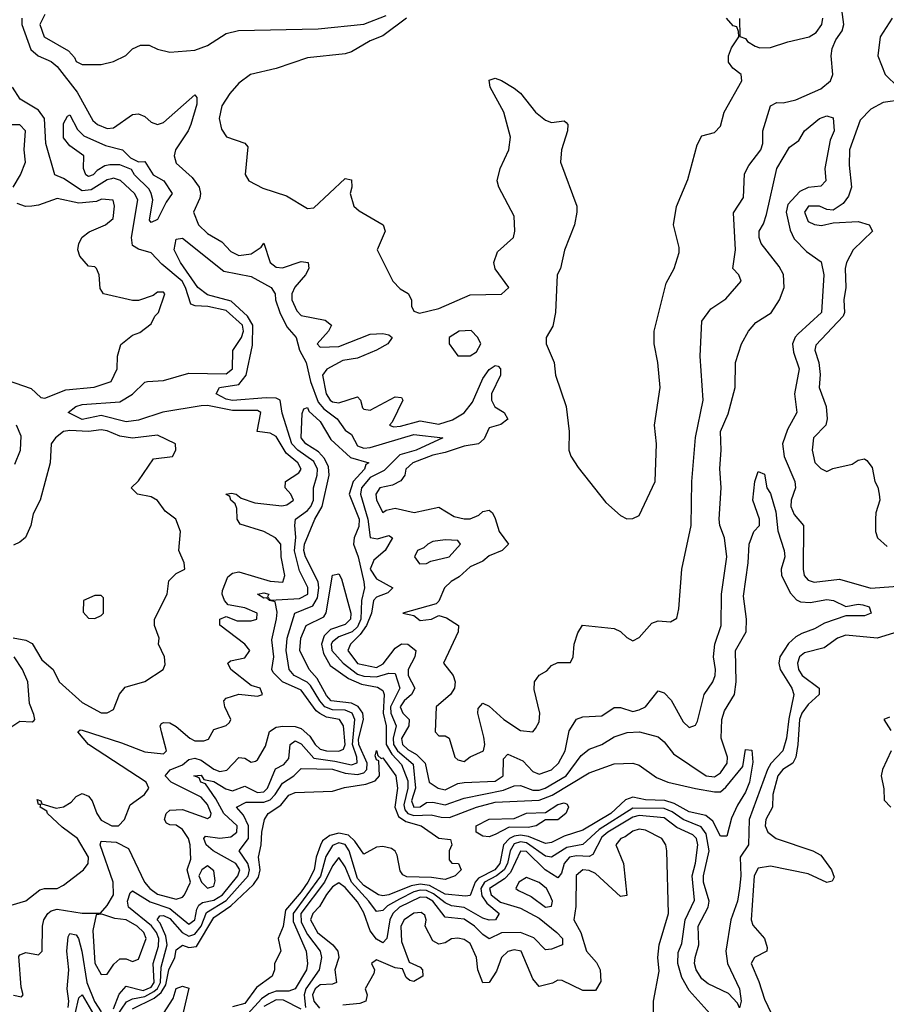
# Model space of a CAD drawing. Header units: inches. Extents: x 2380053 to 2584298, y 380219 to 546618.
# Tile 600 of 656: x 2520470 to 2523240, y 481680 to 484825. Entities that reach past the tile are written whole.
import ezdxf

# ---------------------------------------------------------------- set-up
doc = ezdxf.new("R2010")
doc.units = ezdxf.units.IN
doc.header["$MEASUREMENT"] = 0
doc.layers.add('C5428', color=7, linetype='Continuous')

msp = doc.modelspace()

# ---------------------------------------------------------------- linework, layer by layer
at = {"layer": 'C5428', "color": 2}
for points, elevation in [([(2520476.9, 484830), (2520477.3, 484810), (2520505.7, 484730), (2520529.3, 484709.3), (2520570, 484691.5), (2520590, 484676), (2520654, 484594), (2520703.2, 484503.2), (2520719.1, 484490), (2520750, 484478), (2520770, 484479.5), (2520830, 484522), (2520850, 484524.9), (2520870, 484516.3), (2520890, 484498), (2520910, 484490.4), (2520930, 484497.1), (2521030, 484584.7), (2521036.3, 484576.3), (2521035.9, 484555.9), (2521017, 484490), (2521008.5, 484470), (2520968.4, 484410), (2520963.8, 484390), (2520970, 484367.3), (2521021.3, 484321.3), (2521044, 484290), (2521047.7, 484270), (2521045.2, 484254.8), (2521024.9, 484210), (2521041.6, 484170), (2521070, 484142.4), (2521116.2, 484116.2), (2521144.4, 484084.4), (2521170, 484072.4), (2521210, 484077.1), (2521241.2, 484098.8), (2521250, 484111.3), (2521270.6, 484050), (2521290, 484034.9), (2521310, 484032.2), (2521370, 484052.4), (2521392, 484050), (2521394, 484030), (2521383.8, 484010), (2521349.1, 483970.9), (2521339.5, 483950), (2521339.3, 483930), (2521355.6, 483895.6), (2521370, 483880.5), (2521445.8, 483865.8), (2521466, 483850), (2521457.3, 483830), (2521420.7, 483790), (2521430, 483778.8), (2521490, 483781.3), (2521590, 483821.2), (2521630, 483822.7), (2521650, 483818.7), (2521660.4, 483810), (2521646, 483790), (2521610.6, 483770), (2521550, 483743.9), (2521503.2, 483736.8), (2521451.3, 483708.7), (2521438, 483690), (2521449.2, 483630), (2521462, 483610), (2521470, 483604.4), (2521490, 483601.5), (2521550, 483620.7), (2521559.1, 483610), (2521565.1, 483585.1), (2521570, 483580.7), (2521590, 483578.4), (2521670, 483620.7), (2521690, 483618), (2521694, 483610), (2521660.7, 483539.3), (2521651.3, 483530), (2521664.9, 483524.9), (2521687.3, 483527.3), (2521750, 483544.2), (2521810, 483532.9), (2521853.1, 483546.9), (2521890.7, 483569.3), (2521916.6, 483603.4), (2521950, 483679.1), (2521970, 483708.2), (2521990, 483720.5), (2521998.8, 483718.8), (2522006.8, 483710), (2522006.7, 483690), (2521978, 483630), (2521978, 483610), (2521988.9, 483588.9), (2522018.8, 483570), (2522030, 483549), (2522007.9, 483532.1), (2521970, 483521.2), (2521954, 483486), (2521936, 483470), (2521890, 483462.8), (2521830, 483442.4), (2521790, 483434.6), (2521726, 483410), (2521704, 483390), (2521701, 483370), (2521688.2, 483351.8), (2521661.3, 483338.7), (2521621, 483330), (2521608.2, 483310), (2521610.8, 483290), (2521630, 483251.3), (2521641.5, 483258.5), (2521670, 483264.9), (2521730.6, 483250.6), (2521810, 483267.7), (2521858.4, 483238.4), (2521890, 483230.4), (2521909.5, 483230.5), (2521937.2, 483242.8), (2521950, 483254.8), (2521970, 483258.8), (2521981, 483250), (2521990, 483232), (2522002.8, 483190), (2522032, 483150), (2522012, 483130), (2521970, 483112.7), (2521950, 483096), (2521910, 483077.2), (2521874.4, 483045.6), (2521848.9, 483031.1), (2521827.7, 483010), (2521810, 482968), (2521801, 482959), (2521694, 482930), (2521730, 482922), (2521750, 482906), (2521786, 482910), (2521810, 482922), (2521834.4, 482914.4), (2521872, 482890), (2521871.3, 482870), (2521824.7, 482770), (2521854.8, 482730), (2521862, 482710), (2521859.1, 482690), (2521847.3, 482670), (2521801, 482630), (2521798, 482550), (2521810, 482538), (2521830, 482538), (2521842, 482530), (2521861, 482470), (2521870, 482461), (2521890, 482456), (2521909.4, 482470.6), (2521952.3, 482490), (2521956.2, 482510), (2521953.1, 482533.1), (2521934, 482610), (2521935.3, 482624.7), (2521950, 482642), (2521970, 482632), (2522017.3, 482590), (2522070, 482554.8), (2522110, 482551), (2522118.9, 482561.1), (2522130, 482582), (2522132, 482610), (2522114.6, 482685.4), (2522115.3, 482710), (2522130, 482731.3), (2522154.6, 482745.4), (2522170, 482762), (2522190, 482772), (2522230, 482772), (2522239, 482790), (2522242, 482830), (2522253.6, 482866.4), (2522269.1, 482890.9), (2522370, 482881), (2522390, 482871.3), (2522410, 482851.3), (2522430, 482841), (2522450, 482851.3), (2522490, 482898), (2522510, 482904.7), (2522550, 482902), (2522570, 482914), (2522576.5, 482943.5), (2522586, 483070), (2522616, 483210), (2522618, 483350), (2522629.4, 483490.6), (2522654, 483610), (2522645.1, 483750), (2522650, 483862), (2522678.6, 483901.4), (2522726.3, 483933.7), (2522775.3, 483990), (2522768.7, 484010), (2522749.2, 484030), (2522758, 484090), (2522751.6, 484208.4), (2522782.9, 484257.1), (2522786.6, 484333.4), (2522800.5, 484359.5), (2522838.4, 484410), (2522844.5, 484430), (2522845.1, 484470), (2522869.4, 484550), (2522890, 484560.5), (2522910, 484559.5), (2522950, 484568.8), (2523030, 484604.9), (2523061.3, 484630), (2523068.2, 484650), (2523063.1, 484710), (2523066.5, 484733.5), (2523078.8, 484761.2), (2523098.9, 484790), (2523104, 484810), (2523098, 484858)], 34), ([(2520550, 484842), (2520534.8, 484810), (2520548, 484770), (2520625.8, 484725.8), (2520644.9, 484704.9), (2520650, 484692), (2520670, 484682), (2520730, 484682), (2520770, 484691.3), (2520808.9, 484711.1), (2520830, 484732), (2520856.4, 484743.6), (2520883.6, 484743.6), (2520910, 484731.3), (2520950, 484721), (2521030, 484727.7), (2521070, 484742.8), (2521130, 484781), (2521169.3, 484790.7), (2521424.1, 484795.9), (2521570, 484810.7), (2521641.2, 484838.8)], 38), ([(2521706, 484830), (2521630, 484773.2), (2521590, 484757.2), (2521530, 484722.9), (2521510, 484716.2), (2521390, 484703.7), (2521290, 484669.6), (2521208, 484650), (2521170, 484622), (2521141.6, 484590), (2521116.3, 484550), (2521107.3, 484510), (2521115.3, 484475.3), (2521131.1, 484451.1), (2521190, 484431.3), (2521198.8, 484418.8), (2521190.8, 484330.8), (2521202, 484310), (2521247.5, 484287.5), (2521322.5, 484262.5), (2521390, 484222), (2521410, 484224.7), (2521510, 484318), (2521530, 484314), (2521531, 484290), (2521526, 484270), (2521538, 484230), (2521554.4, 484214.4), (2521632, 484170), (2521638, 484150), (2521612, 484090), (2521662, 483990), (2521685.4, 483965.4), (2521711.1, 483951.1), (2521722, 483930), (2521722, 483910), (2521730, 483894), (2521748.2, 483888.2), (2521810, 483902.4), (2521910, 483946.7), (2522010, 483948.5), (2522033.3, 483970), (2521989.4, 484029.4), (2521985.2, 484050), (2521996.5, 484083.5), (2522048, 484130), (2522052.7, 484150), (2522050, 484198), (2522001.2, 484290), (2521996, 484310), (2522005.2, 484350), (2522032.7, 484410), (2522039, 484450), (2522017.2, 484530), (2521974, 484610), (2521970, 484632), (2521990, 484638), (2522010, 484631.3), (2522050, 484606), (2522070.5, 484590.5), (2522118.8, 484530), (2522150, 484504), (2522170, 484497.3), (2522210, 484502), (2522216.9, 484496.9), (2522222, 484490), (2522221, 484470), (2522201, 484410), (2522198, 484370), (2522251, 484230), (2522251, 484210), (2522242.8, 484170), (2522210.7, 484089.3), (2522198.8, 484030), (2522187.3, 484010), (2522182.8, 483890), (2522173.7, 483846.3), (2522152, 483810), (2522152, 483790), (2522178, 483730), (2522182, 483690), (2522216, 483590), (2522226, 483510), (2522224.7, 483450), (2522230.9, 483430.9), (2522254.4, 483394.4), (2522343.5, 483283.5), (2522390, 483242), (2522410, 483231.3), (2522430, 483232), (2522450, 483242), (2522501.2, 483350), (2522505.2, 483470), (2522499, 483530), (2522517.2, 483650), (2522509.3, 483730), (2522497.2, 483790), (2522497.2, 483830), (2522536.5, 483983.5), (2522562, 484030), (2522578, 484082), (2522578, 484098), (2522559, 484170), (2522568.9, 484228.9), (2522605.6, 484314.4), (2522634.6, 484425.4), (2522650, 484454), (2522690, 484464.7), (2522710, 484484.7), (2522721.2, 484530), (2522778, 484630), (2522775.3, 484650), (2522748.7, 484670), (2522735.3, 484690), (2522735.3, 484710), (2522744.7, 484735.3), (2522768, 484770), (2522767.3, 484787.3), (2522762, 484802), (2522750, 484806), (2522728.7, 484830)], 38), ([(2522770.7, 484829.3), (2522772, 484772), (2522790, 484764.7), (2522795.5, 484755.5), (2522820.3, 484740.3), (2522835.1, 484735.1), (2522870, 484736), (2522925.4, 484754.6), (2522993.2, 484770), (2523015.6, 484784.4), (2523033.3, 484810), (2523036.9, 484830)], 38), ([(2523258, 484830), (2523220.4, 484770), (2523213, 484710), (2523235.5, 484650), (2523277.3, 484610)], 34), ([(2520442.8, 481997.2), (2520490, 482010.6), (2520533.8, 482046.2), (2520549.5, 482050.5), (2520590, 482050.5), (2520610, 482060.5), (2520674, 482110), (2520689.3, 482130), (2520689.4, 482150), (2520654.7, 482210), (2520605.5, 482245.5), (2520559, 482290), (2520557.2, 482297.2), (2520535.3, 482310), (2520538, 482318), (2520530, 482318), (2520525.6, 482334.4), (2520538, 482330), (2520541, 482321), (2520586.8, 482306.8), (2520610, 482310.4), (2520634.5, 482325.5), (2520650, 482344), (2520670, 482353), (2520690, 482344.9), (2520701.6, 482330), (2520716.4, 482290), (2520730, 482268.5), (2520764.7, 482250), (2520786, 482250), (2520805.2, 482270), (2520823.2, 482316.8), (2520869, 482350), (2520882.7, 482370), (2520874.5, 482390), (2520690, 482509.6), (2520655.3, 482550), (2520663.2, 482556.8), (2520670, 482556.3), (2520795.6, 482515.6), (2520870, 482486.5), (2520930, 482480.5), (2520939.5, 482490), (2520922.9, 482550), (2520919.3, 482570), (2520923.3, 482576.7), (2520930, 482580.7), (2520950, 482579.3), (2520970, 482568), (2521014, 482530), (2521030, 482522), (2521058.4, 482521.6), (2521072.9, 482527.1), (2521090, 482558), (2521130, 482571), (2521140.2, 482579.8), (2521145.2, 482590), (2521125.2, 482630), (2521122, 482650), (2521130, 482658), (2521170, 482670.8), (2521230, 482664.7), (2521246, 482670), (2521238, 482690), (2521210, 482699), (2521145.2, 482750), (2521135.3, 482770), (2521143.2, 482776.8), (2521190, 482786.8), (2521205.2, 482810), (2521189.2, 482830), (2521109.3, 482890.7), (2521109.2, 482910), (2521130, 482918.8), (2521165.5, 482905.5), (2521210, 482905.5), (2521228, 482910), (2521229, 482930), (2521190, 482946.6), (2521136.6, 482956.6), (2521124.5, 482970), (2521117, 482990), (2521118, 483002), (2521134.8, 483045.2), (2521150, 483057.3), (2521170, 483061.6), (2521270, 483031.8), (2521311, 483029), (2521316.9, 483050), (2521305.1, 483110), (2521304.2, 483150), (2521287, 483170), (2521250, 483190.9), (2521174.2, 483214.2), (2521164.5, 483230), (2521163.7, 483263.7), (2521158.9, 483278.9), (2521145.2, 483290), (2521142, 483302), (2521128.7, 483310), (2521146.8, 483313.2), (2521162, 483310), (2521177.3, 483297.3), (2521221.5, 483281.5), (2521307.7, 483272.3), (2521323.9, 483276.1), (2521345.2, 483290), (2521336, 483310), (2521318, 483330), (2521319.3, 483350), (2521362, 483378), (2521369.5, 483390), (2521358.7, 483410), (2521321.1, 483441.1), (2521290, 483494), (2521270, 483504.2), (2521229.4, 483509.4), (2521240.9, 483570), (2521230, 483576.9), (2521150, 483577.3), (2521070, 483592.5), (2521050, 483591.6), (2520927.9, 483572.1), (2520850, 483545.8), (2520810, 483540.3), (2520730, 483561.1), (2520670, 483547.9), (2520625.2, 483570), (2520649, 483590), (2520670, 483595.6), (2520790, 483604.6), (2520830.8, 483629.2), (2520870, 483667.3), (2520878, 483670), (2520930, 483672.7), (2521010, 483695.8), (2521130, 483694), (2521149.6, 483710), (2521151.1, 483768.9), (2521178.7, 483810), (2521185.6, 483830), (2521182.4, 483850), (2521130, 483896.5), (2521071.3, 483908.7), (2521031.1, 483911.1), (2521017, 483917), (2521000.3, 483970), (2520988.7, 483990), (2520924.2, 484044.2), (2520890, 484080.9), (2520850, 484092.7), (2520830, 484104), (2520827, 484130), (2520847.1, 484250), (2520837.2, 484270), (2520791.7, 484311.7), (2520770, 484318.9), (2520762.9, 484317.1), (2520750, 484313.6), (2520698.6, 484281.4), (2520670, 484279), (2520610, 484318.3), (2520582.7, 484330), (2520553.1, 484430), (2520549.7, 484510), (2520530, 484535.8), (2520471.6, 484571.6), (2520447, 484610)], 34), ([(2523290.7, 484569.3), (2523230, 484560.7), (2523190, 484539.6), (2523155.9, 484504.1), (2523122, 484410), (2523120.9, 484360.9), (2523128.4, 484290), (2523118.7, 484261.3), (2523101.6, 484238.4), (2523070, 484217.2), (2523050, 484219.3), (2523026, 484230), (2522990.6, 484229.4), (2522978, 484210), (2522990, 484180.7), (2523010, 484170.7), (2523032.1, 484167.9), (2523070, 484176), (2523150, 484180.7), (2523184.7, 484170), (2523196, 484150), (2523133.4, 484090), (2523112.7, 484050), (2523108.4, 484030), (2523110.7, 483970), (2523103.8, 483930), (2523106.4, 483890), (2523101.7, 483878.3), (2523014.4, 483785.6), (2523010.8, 483770), (2523023.8, 483730), (2523028.1, 483691.9), (2523024.9, 483650), (2523047.3, 483590), (2523050.8, 483550), (2523046, 483530), (2523006.8, 483490), (2523002.8, 483450), (2523010.9, 483410.9), (2523030, 483391.3), (2523050, 483382), (2523068.9, 483391.1), (2523130, 483406), (2523150, 483418), (2523170, 483422), (2523176.9, 483416.9), (2523194.4, 483394.4), (2523202.8, 483350), (2523212.5, 483332.5), (2523217.3, 483310), (2523218.8, 483290), (2523206, 483250), (2523204.7, 483230), (2523204.7, 483190), (2523211.3, 483170), (2523242.8, 483142.8)], 34), ([(2520450, 481709.1), (2520475.6, 481704.4), (2520481.2, 481710), (2520474.9, 481734.9), (2520467.3, 481832.7), (2520470, 481838), (2520490, 481846), (2520530, 481838), (2520542, 481850), (2520542.7, 481930), (2520547, 481950), (2520559.5, 481970), (2520570, 481978.4), (2520590, 481983.7), (2520669.2, 481970.8), (2520728.7, 481971.3), (2520750, 481996), (2520769.5, 482030), (2520768.3, 482070), (2520726.6, 482190), (2520730, 482201), (2520778.2, 482198.2), (2520817.8, 482177.8), (2520868.9, 482070), (2520885.7, 482050), (2520910, 482032.2), (2520970, 482016.4), (2520990, 482022), (2520996.2, 482030), (2521015.3, 482070), (2521005.2, 482110), (2521016.5, 482143.5), (2521015.1, 482190), (2521009.6, 482210), (2520990, 482238.4), (2520970, 482252.3), (2520950, 482253.2), (2520939, 482259), (2520933.2, 482270), (2520938, 482290), (2520950, 482300.5), (2520990, 482302.4), (2521070, 482273.4), (2521079.7, 482280.3), (2521081.6, 482290), (2521070, 482318.7), (2521050, 482342), (2520954, 482390), (2520934.5, 482410), (2520951.2, 482428.8), (2520990, 482444.7), (2521010, 482462.6), (2521030, 482466.7), (2521050, 482459.6), (2521090, 482431.4), (2521110, 482423.6), (2521131.8, 482428.2), (2521170, 482468.2), (2521190, 482466), (2521210, 482453.4), (2521223.2, 482456.8), (2521230, 482461), (2521255.4, 482504.6), (2521268.1, 482551.9), (2521290, 482565.3), (2521310.9, 482569.1), (2521350, 482568), (2521370, 482561.5), (2521397, 482537), (2521414.6, 482510), (2521430, 482495.6), (2521450, 482489.4), (2521490, 482488.3), (2521504.7, 482495.3), (2521509.7, 482510), (2521505.1, 482570), (2521492, 482590), (2521450, 482597.3), (2521429, 482609), (2521417.6, 482617.6), (2521370, 482683.1), (2521309.9, 482709.9), (2521280.5, 482740.5), (2521275.4, 482750), (2521282.2, 482790), (2521275.3, 482844.7), (2521291.2, 482911.2), (2521292.4, 482932.4), (2521286, 482966), (2521268, 482970), (2521259, 482979), (2521250, 482977.2), (2521229.6, 482990), (2521250, 482994.3), (2521266, 482990), (2521262, 482982), (2521271.1, 482971.1), (2521364.1, 482975.9), (2521390.7, 482990), (2521391.3, 483011.3), (2521364.5, 483064.5), (2521348.4, 483128.4), (2521352.5, 483172.5), (2521349, 483210), (2521351.5, 483230), (2521390, 483257.3), (2521400.8, 483270), (2521408.8, 483290), (2521408.4, 483330), (2521420.7, 483370), (2521422, 483390), (2521410, 483413.8), (2521358.7, 483450), (2521340.2, 483470), (2521308.6, 483568.6), (2521302, 483610), (2521290, 483616), (2521257.3, 483617.3), (2521150, 483608.4), (2521130, 483612.8), (2521098, 483630), (2521108, 483650), (2521170, 483659.6), (2521193.7, 483690), (2521214.3, 483785.7), (2521214.8, 483850), (2521197.8, 483877.8), (2521145.9, 483925.9), (2521070, 483946.6), (2521039.7, 483970), (2520983.6, 484050), (2520963.6, 484090), (2520970, 484124.7), (2520990, 484127.7), (2521122, 484022), (2521210, 484004.9), (2521274, 483970), (2521286.4, 483950), (2521287.8, 483930), (2521300.8, 483890), (2521324.2, 483844.2), (2521353.4, 483810), (2521364.4, 483770), (2521385, 483730), (2521399.7, 483670), (2521424, 483604), (2521442, 483582), (2521484.6, 483550), (2521510, 483514), (2521530, 483500.4), (2521550, 483464.4), (2521570, 483456.8), (2521590, 483458.7), (2521730, 483500.2), (2521822, 483490), (2521737.1, 483450), (2521684.4, 483435.6), (2521634.6, 483385.4), (2521590, 483362.9), (2521562.7, 483330), (2521559, 483310), (2521582.5, 483230), (2521590, 483171), (2521613, 483167), (2521650, 483177.3), (2521661, 483170), (2521638.4, 483130), (2521601.6, 483098.4), (2521590.2, 483070), (2521610, 483039), (2521662.8, 483010), (2521646, 482994), (2521610, 482980.4), (2521600.8, 482970), (2521594, 482930), (2521578.6, 482890), (2521558.5, 482861.5), (2521527.6, 482830), (2521518.3, 482810), (2521550, 482768.3), (2521610, 482756.2), (2521632.1, 482767.9), (2521670, 482818), (2521690, 482831.7), (2521710.7, 482830), (2521736.3, 482810), (2521732.4, 482790), (2521711.4, 482750), (2521711.6, 482730), (2521732.4, 482690), (2521722, 482670), (2521698.5, 482650), (2521685.6, 482630), (2521694.9, 482610), (2521714.4, 482590), (2521713.4, 482570), (2521690.3, 482529.7), (2521693.6, 482510), (2521710, 482494.4), (2521738.2, 482478.2), (2521765.3, 482450), (2521778.8, 482390), (2521807.3, 482370), (2521830, 482365.3), (2521870, 482385.3), (2521890, 482388.9), (2521990, 482392.9), (2522014.7, 482410), (2522015.9, 482464.1), (2522030, 482479.3), (2522078, 482458), (2522110, 482423.8), (2522130, 482414.9), (2522170, 482428.8), (2522191.5, 482450), (2522213.3, 482490), (2522226, 482554), (2522250, 482590.6), (2522270, 482598), (2522330, 482601.6), (2522370, 482627.7), (2522390, 482627.7), (2522430, 482614.9), (2522450, 482620.5), (2522470, 482630.7), (2522510, 482681), (2522530, 482674.8), (2522551.9, 482651.9), (2522590, 482582.8), (2522610, 482564.7), (2522630, 482571.3), (2522635.9, 482584.1), (2522658, 482670), (2522685.2, 482710), (2522692.3, 482730), (2522694, 482750), (2522687.3, 482790), (2522691.6, 482830), (2522711.6, 482890), (2522713, 482990), (2522729.6, 483110), (2522722, 483170), (2522707.3, 483210), (2522705.1, 483230), (2522711.8, 483330), (2522707.9, 483392.1), (2522712, 483450), (2522709.6, 483510), (2522734, 483566), (2522757, 483650), (2522757.2, 483730), (2522777, 483790), (2522799.5, 483830), (2522822.3, 483857.7), (2522871.3, 483888.7), (2522898.4, 483930), (2522913, 483970), (2522911.2, 484011.2), (2522897.1, 484037.1), (2522839.3, 484110), (2522833.2, 484130), (2522833.2, 484150), (2522847.3, 484172.7), (2522856.6, 484203.4), (2522889.5, 484350), (2522930, 484418), (2522960.4, 484439.6), (2522978, 484470), (2523026, 484510), (2523050, 484518), (2523070, 484512), (2523073.4, 484470), (2523059.8, 484440.2), (2523042.8, 484350), (2523046, 484310), (2523030, 484294), (2522990, 484289.6), (2522963.1, 484276.9), (2522924.8, 484235.2), (2522919.5, 484210), (2522932.6, 484152.6), (2522945.3, 484125.2), (2522984.6, 484084.6), (2523031.9, 484051.9), (2523040.3, 484010), (2523032.4, 483890), (2522957.7, 483822.3), (2522948.4, 483811.6), (2522940.2, 483790), (2522943.2, 483763.2), (2522960.9, 483710), (2522946.5, 483630), (2522954, 483570), (2522924.2, 483515.8), (2522907.4, 483470), (2522912.9, 483430), (2522947.2, 483350), (2522948.9, 483330), (2522935.6, 483290), (2522934, 483270), (2522944.7, 483244.7), (2522974.9, 483210), (2522973.4, 483070), (2522977.6, 483050), (2522990, 483034.9), (2523009, 483029), (2523090, 483037.6), (2523190, 483008.9), (2523290, 483016.9)], 30), ([(2520449.2, 484290), (2520472.7, 484330), (2520489, 484370), (2520484, 484410), (2520489, 484470), (2520470, 484489), (2520430, 484489.3)], 38), ([(2520430, 483674), (2520506.7, 483646.7), (2520538, 483618), (2520550, 483616), (2520617.2, 483642.8), (2520708.2, 483651.8), (2520762, 483670), (2520781.2, 483710), (2520782.7, 483750), (2520792.7, 483787.3), (2520830, 483818), (2520853.6, 483826.4), (2520890, 483854), (2520902, 483878), (2520914, 483890), (2520934, 483950), (2520930, 483955.3), (2520910, 483955.3), (2520896, 483944), (2520850, 483928), (2520830, 483928.7), (2520738, 483950), (2520726.6, 483966.6), (2520724, 484010), (2520715.3, 484030), (2520710, 484035.3), (2520690, 484038), (2520662, 484070), (2520655.3, 484090), (2520659, 484110), (2520669.3, 484130.7), (2520692, 484148), (2520744, 484170), (2520769, 484190), (2520772.7, 484230), (2520768.7, 484248.7), (2520731.8, 484251.8), (2520715.1, 484244.9), (2520659.1, 484239.1), (2520590, 484254.5), (2520530, 484232.3), (2520509.2, 484229.2), (2520489, 484229), (2520462, 484238)], 38), ([(2520770, 481665.8), (2520787.8, 481712.2), (2520810, 481737.6), (2520864.5, 481724.5), (2520890, 481735.2), (2520900.2, 481750), (2520896.8, 481810), (2520913.9, 481866.1), (2520914.1, 481890), (2520906.8, 481910), (2520890.8, 481930.8), (2520818.2, 481990), (2520814, 482010), (2520823.5, 482036.5), (2520830, 482042.4), (2520887.3, 482007.3), (2520950, 481985.9), (2521010, 481936.5), (2521029.7, 481950.3), (2521035.9, 481984.1), (2521042.8, 481997.2), (2521054.3, 482005.7), (2521090, 482012.3), (2521118.6, 482030), (2521166.6, 482090), (2521173.3, 482110), (2521161, 482130), (2521088, 482170), (2521065.7, 482190), (2521058.4, 482210), (2521063.3, 482216.7), (2521110, 482211.1), (2521145.2, 482214.8), (2521164, 482230), (2521165.1, 482250), (2521122, 482290), (2521096.9, 482336.9), (2521064, 482384), (2521049.3, 482390), (2521044, 482404), (2521027, 482410), (2521050, 482411.7), (2521058, 482398), (2521090, 482391.3), (2521128.3, 482368.3), (2521150, 482361.5), (2521190, 482377), (2521230, 482357.2), (2521250, 482358.6), (2521262, 482370), (2521287.7, 482432.3), (2521313.8, 482446.2), (2521330, 482464.9), (2521334.5, 482510), (2521350, 482521.3), (2521370, 482511.7), (2521410, 482466), (2521477.1, 482457.1), (2521530, 482444.6), (2521548.1, 482451.9), (2521547, 482470), (2521533.9, 482510), (2521541.4, 482590), (2521532.7, 482610), (2521510, 482619.6), (2521470, 482620.5), (2521445.5, 482630), (2521429, 482649), (2521399, 482699), (2521388.8, 482708.8), (2521347.6, 482730), (2521331.2, 482750), (2521321.6, 482810), (2521325.3, 482850), (2521349.7, 482930), (2521407, 482953), (2521421.3, 482978.7), (2521425.8, 483010), (2521423.5, 483030), (2521383.2, 483110), (2521378.2, 483130), (2521379.8, 483150), (2521413.7, 483230), (2521436.5, 483270), (2521458.7, 483370), (2521456.9, 483396.9), (2521443.8, 483423.8), (2521424.7, 483444.7), (2521384.7, 483470), (2521369.7, 483490), (2521372.9, 483567.1), (2521378, 483582), (2521390, 483586), (2521394.4, 483574.4), (2521430, 483542), (2521464.5, 483484.5), (2521526.9, 483426.9), (2521586, 483410), (2521576.1, 483403.9), (2521571.8, 483390), (2521536.1, 483350), (2521523.2, 483310), (2521554.4, 483230), (2521553.3, 483206.7), (2521538.6, 483170), (2521537.3, 483150), (2521551.7, 483110), (2521570.3, 483029.7), (2521571.7, 483010), (2521562, 482970), (2521560.4, 482910), (2521550, 482886.2), (2521532.2, 482870), (2521490, 482854), (2521470, 482837.7), (2521465.7, 482830), (2521467.4, 482810), (2521503.6, 482770), (2521550, 482735.1), (2521570, 482728.8), (2521610, 482725.7), (2521650, 482737.7), (2521670, 482736.3), (2521684.7, 482690), (2521654.8, 482630), (2521656.6, 482610), (2521672.8, 482570), (2521663.3, 482530), (2521665.1, 482510), (2521677.8, 482490), (2521727.1, 482447.1), (2521734.5, 482370), (2521722.2, 482330), (2521730, 482309.4), (2521750, 482311.4), (2521770, 482324.9), (2521790, 482325.4), (2521830, 482317.2), (2521890, 482339.1), (2522015.9, 482364.1), (2522050, 482378), (2522070, 482379.5), (2522110, 482364.5), (2522130, 482364.1), (2522149.4, 482370), (2522216, 482410), (2522264.7, 482475.3), (2522290, 482495.5), (2522330, 482510.5), (2522370, 482534.9), (2522411.3, 482548.7), (2522450.3, 482550.3), (2522510, 482534), (2522530, 482518.8), (2522559.9, 482479.9), (2522664, 482410), (2522690, 482406.5), (2522710, 482419.5), (2522730.9, 482450), (2522732.1, 482470), (2522712, 482530), (2522714, 482590), (2522722.7, 482617.3), (2522754.3, 482670), (2522759.7, 482710), (2522757.6, 482810), (2522791.8, 482870), (2522793.3, 482910), (2522783.3, 482983.3), (2522798.4, 483090), (2522801.6, 483150), (2522816, 483190), (2522834, 483210), (2522834, 483230), (2522813.2, 483290), (2522819, 483350), (2522830, 483382), (2522850, 483374), (2522858, 483330), (2522870, 483312), (2522886.4, 483253.6), (2522892.7, 483192.7), (2522912.7, 483130), (2522915.5, 483110), (2522904, 483070), (2522904.9, 483050), (2522933.7, 482993.7), (2522952.5, 482972.5), (2522965.8, 482965.8), (2522996.6, 482963.4), (2523050, 482972.7), (2523071.3, 482970), (2523110, 482950.8), (2523150, 482958), (2523164.1, 482955.9), (2523184.7, 482950), (2523191.3, 482930), (2523170, 482921.2), (2523110, 482921.2), (2523042.3, 482897.7), (2523010, 482879.3), (2522970, 482864.7), (2522950, 482853.6), (2522927.4, 482832.6), (2522899.5, 482790), (2522896.5, 482770), (2522900.3, 482750), (2522937.6, 482690), (2522944.4, 482670), (2522927.6, 482592.4), (2522920.2, 482530), (2522908.9, 482490), (2522870.9, 482449.1), (2522860.2, 482430), (2522801.3, 482270), (2522799.3, 482190), (2522772.2, 482150), (2522774.2, 482090), (2522770.2, 482049.8), (2522763.6, 482010), (2522742.8, 481950), (2522727, 481850), (2522732, 481810), (2522770.5, 481729.5), (2522776, 481690), (2522770.8, 481669.2), (2522764, 481684), (2522734.8, 481714.8), (2522670, 481746), (2522650, 481762), (2522631.8, 481790), (2522626.9, 481810), (2522628.3, 481830), (2522640.4, 481870), (2522638.3, 481930), (2522669.8, 481990), (2522673.3, 482010), (2522655.5, 482070), (2522655.5, 482090), (2522673.5, 482170), (2522664.3, 482224.3), (2522647.4, 482247.4), (2522590, 482270.6), (2522555, 482295), (2522530, 482305.9), (2522430, 482306.5), (2522321.9, 482238.1), (2522270, 482190.8), (2522219, 482181), (2522170, 482149.7), (2522150, 482153.8), (2522090, 482196.4), (2522070, 482199.4), (2522050, 482193), (2522037.6, 482170), (2522029, 482130), (2522018.3, 482110), (2521993.8, 482090), (2521955.8, 482070), (2521943.8, 482050), (2521946.6, 482026.6), (2521962.8, 482002.8), (2522002, 481970), (2521990.2, 481949.8), (2521970, 481948.7), (2521950, 481954.8), (2521890, 481989), (2521850, 481995), (2521830, 482004), (2521792.5, 482032.5), (2521770, 482043.2), (2521750, 482044.9), (2521730, 482039.6), (2521683.8, 482016.2), (2521645.8, 481994.2), (2521630, 481979.7), (2521610, 481976.9), (2521585.5, 482010), (2521529.9, 482069.9), (2521510, 482119.5), (2521490, 482149.4), (2521470, 482122), (2521444.6, 482070), (2521368.3, 481970), (2521370, 481942.3), (2521390, 481903.6), (2521430.3, 481850), (2521434.6, 481830), (2521427.2, 481790), (2521384.1, 481730), (2521378.8, 481710), (2521383, 481670)], 26), ([(2520449, 482851), (2520490, 482843.8), (2520510, 482833), (2520540.7, 482780.7), (2520577.3, 482750), (2520596.3, 482710), (2520670, 482644), (2520730, 482611.3), (2520750, 482611.3), (2520770, 482622), (2520789.3, 482670.7), (2520807, 482693), (2520870, 482711.3), (2520928, 482750), (2520934.6, 482765.4), (2520933.2, 482790), (2520914, 482830), (2520915.3, 482850), (2520901.2, 482890), (2520900.9, 482910), (2520941.2, 482990), (2520947, 483033), (2520970, 483056), (2520998, 483070), (2520995.3, 483090), (2520979, 483130), (2520984, 483190), (2520968.7, 483230), (2520935.1, 483255.1), (2520910, 483289), (2520890, 483301.2), (2520846, 483310), (2520826, 483330), (2520850, 483352), (2520898, 483422), (2520958, 483430), (2520968.7, 483450), (2520968, 483470), (2520910, 483498), (2520830, 483489), (2520790, 483494.7), (2520750, 483512.3), (2520730, 483515.1), (2520690.3, 483509.7), (2520630, 483513.1), (2520610, 483509.6), (2520584.4, 483490), (2520570.4, 483470), (2520567.2, 483410), (2520534.9, 483290), (2520512.8, 483247.2), (2520505.5, 483210), (2520488.3, 483171.7), (2520470, 483156), (2520450, 483146.6)], 38), ([(2520454.8, 483405.2), (2520472.3, 483450), (2520474.8, 483494.8), (2520459.3, 483530)], 38), ([(2520779.2, 481640.8), (2520811.6, 481688.4), (2520830, 481697.8), (2520870, 481704.9), (2520899.1, 481720.9), (2520909.9, 481730.1), (2520919.9, 481750), (2520921.7, 481798.3), (2520941.1, 481870), (2520937.4, 481897.4), (2520919.2, 481939.2), (2520909.8, 481950), (2520917.5, 481962.5), (2520930, 481964), (2520950, 481954.5), (2520989.5, 481909.5), (2521010, 481898), (2521030, 481904.5), (2521049.9, 481930), (2521066.5, 481973.5), (2521130, 482012.2), (2521200.2, 482090), (2521204.9, 482110), (2521199, 482130), (2521171.6, 482170), (2521201.4, 482210), (2521201.1, 482250), (2521184.7, 482284.7), (2521162.7, 482310), (2521193.9, 482326.1), (2521250, 482325.5), (2521270, 482333.7), (2521286.3, 482350), (2521310, 482386.3), (2521346.3, 482410), (2521370, 482433.7), (2521470, 482430.8), (2521510, 482418.6), (2521550, 482413.9), (2521570, 482419.7), (2521579.8, 482430), (2521580.5, 482450), (2521554.3, 482510), (2521552.9, 482527), (2521569.2, 482590), (2521566.2, 482610), (2521551.5, 482631.5), (2521530, 482642.5), (2521465.7, 482650), (2521450, 482666.9), (2521421.1, 482721), (2521394.7, 482750), (2521365.4, 482810), (2521368.4, 482850), (2521386, 482890), (2521441.7, 482918.3), (2521449.8, 482930.2), (2521470, 483051.3), (2521490, 483054.8), (2521498.7, 483038.7), (2521528.4, 482930), (2521526.7, 482910), (2521510, 482893.3), (2521462.8, 482877.2), (2521443.4, 482856.6), (2521435, 482830), (2521440.6, 482800.6), (2521462.7, 482762.7), (2521520.4, 482720.4), (2521562.2, 482702.2), (2521613.2, 482693.2), (2521630, 482682), (2521634.4, 482670), (2521631.3, 482610), (2521641.6, 482570), (2521641.2, 482510), (2521658.9, 482478.9), (2521690, 482446), (2521710, 482394.4), (2521710.1, 482370), (2521697.4, 482317.4), (2521701.3, 482301.3), (2521710, 482289.5), (2521730, 482283.4), (2521785, 482284.9), (2521817.4, 482277.4), (2521843.1, 482276.9), (2521929.4, 482310), (2521990, 482325.5), (2522130, 482332.4), (2522172, 482348.1), (2522290, 482419.5), (2522370, 482448.4), (2522430, 482450.8), (2522450, 482444), (2522504.8, 482404.8), (2522541, 482390), (2522630, 482369.1), (2522690, 482358.7), (2522710, 482359.3), (2522726.8, 482373.2), (2522780.7, 482439.3), (2522790, 482494), (2522810, 482492), (2522813.2, 482453.2), (2522802, 482390), (2522790, 482358), (2522763.7, 482316.3), (2522745.1, 482274.9), (2522730, 482217.2), (2522710, 482217.2), (2522684.9, 482264.9), (2522662.7, 482282.7), (2522610, 482294.8), (2522561.9, 482321.9), (2522531.5, 482331.5), (2522470, 482333.1), (2522430, 482341.5), (2522406.5, 482333.5), (2522359.5, 482290), (2522270, 482236.3), (2522210, 482217.3), (2522170, 482197.3), (2522150, 482194.2), (2522096.4, 482216.4), (2522070, 482219.9), (2522050, 482217.3), (2522035.8, 482210), (2522016.3, 482190), (2522004.8, 482130), (2521988.9, 482110), (2521936.6, 482083.4), (2521926, 482070), (2521910, 482027.8), (2521894.5, 482025.5), (2521830, 482032.3), (2521779.2, 482059.2), (2521750, 482064.2), (2521721.3, 482058.7), (2521650, 482029.8), (2521630, 482026.2), (2521617.2, 482030), (2521570, 482059.8), (2521550, 482082.3), (2521523.4, 482170), (2521510.4, 482190.4), (2521490, 482195.4), (2521470, 482187.8), (2521448.2, 482151.8), (2521430.8, 482089.2), (2521343.7, 481970), (2521344.2, 481944.2), (2521385, 481850), (2521390.2, 481810), (2521386.5, 481790), (2521350, 481729.6), (2521330, 481722), (2521290, 481722.2), (2521266.3, 481713.7), (2521242.5, 481697.5), (2521199.1, 481650)], 22), ([(2523290, 482874.5), (2523210, 482849.7), (2523110, 482859.7), (2523084, 482850), (2523041.2, 482818.8), (2522977.7, 482802.3), (2522962.4, 482790), (2522955.8, 482770), (2522958.7, 482750), (2522970.5, 482730), (2523024.9, 482690), (2523025.5, 482670), (2522990, 482637.4), (2522969.2, 482610), (2522962, 482590), (2522957.3, 482510), (2522950.3, 482469.7), (2522940.5, 482450), (2522909.4, 482430.6), (2522893.1, 482410), (2522876.9, 482350), (2522876.4, 482310), (2522854.9, 482270), (2522852.7, 482250), (2522860.5, 482230), (2522887.3, 482210), (2523004.7, 482170), (2523030, 482156.3), (2523064, 482110), (2523073.4, 482086.6), (2523066.4, 482073.6), (2523050, 482069.5), (2522990, 482096.9), (2522870, 482121.1), (2522830, 482115.1), (2522817.4, 482090), (2522808, 481950), (2522813.4, 481933.4), (2522850.7, 481890), (2522858.8, 481861.2), (2522858, 481850), (2522818, 481830), (2522808, 481810), (2522832.5, 481752.5), (2522850, 481696), (2522871.8, 481651.8)], 30), ([(2520425.2, 482554.8), (2520470, 482584.7), (2520510, 482582), (2520514.6, 482585.4), (2520518, 482590), (2520514.6, 482605.4), (2520501.5, 482641.5), (2520496.3, 482710), (2520478.4, 482750), (2520452, 482790)], 38), ([(2523250, 482597.2), (2523232, 482590), (2523254.4, 482554.4)], 34), ([(2520830, 481665.2), (2520900.2, 481699.8), (2520922.5, 481717.5), (2520937.3, 481742.7), (2520946.3, 481790), (2520965.3, 481830), (2520970, 481854), (2520990, 481868.7), (2521010, 481861.3), (2521035.4, 481864.6), (2521090, 481956.9), (2521145.2, 481994.8), (2521217.2, 482062.8), (2521233.5, 482086.5), (2521238, 482110), (2521232.8, 482150), (2521242.2, 482190), (2521244, 482230), (2521252, 482270), (2521263.7, 482290), (2521304, 482316), (2521330, 482348.2), (2521350, 482357), (2521470, 482361), (2521507.8, 482372.2), (2521576.6, 482383.4), (2521605.8, 482394.2), (2521619.7, 482410), (2521617.5, 482457.5), (2521610, 482461.2), (2521606.5, 482473.5), (2521610, 482491), (2521614.6, 482474.6), (2521625.4, 482465.4), (2521630, 482467.3), (2521672, 482410), (2521677.6, 482370), (2521668.8, 482310), (2521680.4, 482280.4), (2521704, 482264), (2521753, 482250), (2521810, 482210.4), (2521846.4, 482206.4), (2521850.6, 482190), (2521842, 482170), (2521842, 482142), (2521851.3, 482131.3), (2521872, 482130), (2521881, 482110), (2521862, 482090), (2521830, 482079.3), (2521785.7, 482085.7), (2521707, 482087), (2521694.2, 482094.2), (2521686, 482106), (2521676.3, 482156.3), (2521669.6, 482169.6), (2521657.7, 482177.7), (2521630, 482184.7), (2521610, 482182.4), (2521570, 482159.5), (2521540.9, 482200.9), (2521520.4, 482220.4), (2521490, 482227.1), (2521460.6, 482219.4), (2521438.2, 482201.8), (2521431.6, 482188.4), (2521417.8, 482150), (2521410.9, 482110), (2521390.8, 482070), (2521370, 482039.2), (2521319.1, 481980.9), (2521311.7, 481928.3), (2521296, 481890), (2521304, 481850), (2521284, 481810), (2521284, 481790), (2521276.3, 481770), (2521226.3, 481733.7), (2521190, 481682.3), (2521150, 481672)], 18), ([(2523254.8, 482490), (2523227.3, 482430), (2523222.8, 482410), (2523231.3, 482368.7), (2523232.7, 482332.7), (2523254, 482310)], 34), ([(2522676.2, 481650), (2522610, 481724.5), (2522585.6, 481765.6), (2522573.5, 481810), (2522574.7, 481845.2), (2522585.6, 481874.4), (2522596.4, 481950), (2522627, 482013), (2522618.8, 482090), (2522630, 482131.3), (2522637.2, 482190), (2522633.1, 482210), (2522621.3, 482221.3), (2522570, 482245.1), (2522530, 482275.3), (2522450, 482283.4), (2522430, 482278.3), (2522349.2, 482230), (2522330, 482214), (2522301.5, 482158.5), (2522290, 482152.4), (2522250, 482154.2), (2522227.6, 482150), (2522210.2, 482130), (2522201.4, 482098.6), (2522190, 482084.2), (2522149.2, 482109.2), (2522090, 482168.5), (2522070, 482169.6), (2522038.7, 482101.3), (2522019, 482081), (2521971.4, 482050), (2521976.5, 482030), (2522006.9, 482006.9), (2522070, 481987.2), (2522130, 481955.2), (2522186.7, 481910), (2522204.4, 481890), (2522204.9, 481870), (2522170, 481856.3), (2522150, 481854), (2522112.6, 481892.6), (2522070, 481909.8), (2522010, 481908.5), (2521970, 481889.4), (2521950, 481902.9), (2521923.5, 481930), (2521890, 481951.8), (2521830, 481958.7), (2521790.6, 482010), (2521770, 482021.3), (2521750, 482022.2), (2521683.6, 481990), (2521662, 481970), (2521652.7, 481950), (2521643.1, 481890), (2521630, 481876.9), (2521610, 481888.2), (2521590, 481915.1), (2521570, 481971.8), (2521550, 482007.8), (2521510, 482053.7), (2521490, 482067.8), (2521470, 482055.8), (2521450, 482031.1), (2521427.8, 481992.2), (2521406.3, 481970), (2521399.6, 481950), (2521421.5, 481910), (2521470.2, 481870.2), (2521486.5, 481850), (2521490.3, 481830), (2521476.9, 481790), (2521482.8, 481750), (2521470, 481744.2), (2521430, 481742.8), (2521414, 481730), (2521406, 481710), (2521410.2, 481690), (2521427.9, 481667.9)], 30), ([(2522495.3, 481650), (2522495.3, 481690), (2522513.8, 481786.2), (2522509.6, 481830), (2522513.6, 481870), (2522543.7, 481970), (2522538, 482170), (2522535.1, 482190), (2522522.7, 482210), (2522470, 482236.2), (2522450, 482239.5), (2522430, 482233.3), (2522405.1, 482214.9), (2522391, 482210), (2522374.8, 482190), (2522399.5, 482130), (2522410, 482028), (2522390, 482024), (2522310, 482097.6), (2522290, 482107.6), (2522270, 482109.6), (2522248.2, 482091.8), (2522247.3, 481992.7), (2522241, 481950), (2522263, 481910), (2522281.6, 481850), (2522313.3, 481813.3), (2522325.5, 481790), (2522327.5, 481752.5), (2522310, 481724), (2522270, 481723.7), (2522203.5, 481756.5), (2522190, 481757.2), (2522172.4, 481747.6), (2522130, 481737.2), (2522110, 481762), (2522072.7, 481850), (2522050, 481854.5), (2522030, 481849.3), (2522010, 481829.2), (2521993.7, 481786.3), (2521970, 481749.3), (2521950, 481749.2), (2521934.3, 481790), (2521929.6, 481830), (2521910, 481874.5), (2521890, 481887), (2521870, 481891.8), (2521850, 481889.2), (2521830, 481876), (2521810, 481872.3), (2521790, 481882.7), (2521766, 481930), (2521769.2, 481950), (2521765.2, 481965.2), (2521753.3, 481973.3), (2521730, 481971.2), (2521699.1, 481950), (2521687.8, 481930), (2521690, 481881), (2521714.4, 481814.4), (2521750, 481798.8), (2521757.3, 481790), (2521758.8, 481770), (2521730, 481753.2), (2521716.5, 481756.5), (2521705.4, 481765.4), (2521692.9, 481792.9), (2521670, 481797), (2521610, 481822.7), (2521594.8, 481810), (2521604, 481790), (2521601.4, 481778.6), (2521574, 481730), (2521580.7, 481710), (2521576, 481690), (2521557.3, 481682.7), (2521502.8, 481677.2)], 34), ([(2520625, 481670), (2520627.5, 481690), (2520621.4, 481730), (2520627, 481790), (2520620.9, 481850), (2520624.7, 481895.2), (2520630, 481906.8), (2520650, 481901.6), (2520657.4, 481890), (2520668.9, 481850), (2520684.8, 481750), (2520709.3, 481689.3), (2520730, 481655.9)], 26), ([(2520647.5, 481650), (2520658.9, 481701.1), (2520669.6, 481710.4), (2520706.9, 481646.9)], 22), ([(2521370, 481664.2), (2521313.4, 481693.4), (2521290, 481694.4), (2521250, 481672.8)], 26)]:
    msp.add_lwpolyline(points, dxfattribs=dict(at, elevation=elevation))
for points, elevation in [([(2520850, 484371.3), (2520870, 484372), (2520896, 484330), (2520930.5, 484310), (2520957.3, 484270), (2520938, 484242), (2520910, 484186.6), (2520890, 484177.2), (2520885.3, 484185.3), (2520895.1, 484250), (2520889.7, 484270), (2520884.2, 484284.2), (2520837.2, 484330), (2520827.2, 484347.2), (2520790, 484361.6), (2520758, 484362), (2520742, 484358), (2520717, 484343), (2520704.7, 484330), (2520690, 484324.5), (2520681.2, 484330), (2520674, 484350), (2520675.3, 484390), (2520630, 484422), (2520610, 484448), (2520610, 484494), (2520622.7, 484517.3), (2520630, 484521), (2520654.9, 484474.9), (2520674.7, 484454.7), (2520743.9, 484423.9), (2520798, 484410), (2520824.5, 484384.5)], 30), ([(2521912.3, 483832.3), (2521874, 483830), (2521842, 483810), (2521842, 483790), (2521870, 483752), (2521910, 483751.3), (2521930, 483764.7), (2521944, 483790), (2521934, 483810)], 38), ([(2521830, 483163.7), (2521790, 483158.4), (2521774.8, 483150), (2521761.6, 483138.4), (2521741, 483130), (2521731.3, 483110), (2521747.3, 483087.3), (2521770, 483087.7), (2521784.1, 483095.9), (2521842, 483110), (2521879, 483150), (2521870, 483162)], 34), ([(2520730, 482986), (2520710, 482986), (2520674, 482970), (2520672.7, 482932.7), (2520690, 482914), (2520710, 482912), (2520730, 482922), (2520738, 482930), (2520738, 482978)], 42), ([(2522095.3, 482244.7), (2522034.5, 482245.5), (2521990, 482222.4), (2521970, 482215.1), (2521950, 482217.2), (2521928.7, 482230), (2521929.3, 482250), (2521970, 482271.6), (2522050, 482273.7), (2522090, 482290.2), (2522150, 482292.4), (2522190, 482318.7), (2522210, 482324), (2522219.3, 482319.3), (2522224, 482310), (2522214.9, 482290), (2522190, 482269.6), (2522150, 482269), (2522121, 482250)], 18), ([(2521070, 482122), (2521052, 482110), (2521042, 482090), (2521051, 482070), (2521070, 482051), (2521090, 482058), (2521094.8, 482074.8), (2521090, 482106)], 30), ([(2522090, 482085.2), (2522064.9, 482070), (2522056, 482050), (2522064.1, 482044.1), (2522104.9, 482024.9), (2522150, 481990.8), (2522170, 481994), (2522172.3, 482010), (2522164.5, 482030), (2522153.3, 482050), (2522130, 482069.2)], 34), ([(2520732, 481968), (2520714, 481966), (2520703.7, 481916.3), (2520710, 481811.3), (2520730, 481774.8), (2520750, 481776), (2520771.3, 481808.7), (2520790, 481824.9), (2520810, 481825.5), (2520830, 481817.3), (2520850, 481824.7), (2520874.3, 481890), (2520867, 481910), (2520845.6, 481930), (2520810, 481949.6), (2520774.2, 481954.2)], 30), ([(2520730, 481503.6), (2520714, 481510), (2520704.8, 481535.2), (2520709.6, 481550.4), (2520727.3, 481552.7), (2520752, 481550), (2520790, 481536), (2520862, 481538), (2520874.6, 481565.4), (2520875.3, 481590), (2520882, 481610), (2520929.3, 481650.7), (2520960.9, 481699.1), (2520970, 481731), (2520990, 481738), (2521010, 481732), (2520991.3, 481650), (2520963.5, 481636.5), (2520938, 481610), (2520924.7, 481550), (2520910, 481539), (2520883.6, 481536.4), (2520850, 481509.4)], 14)]:
    msp.add_lwpolyline(points, close=True, dxfattribs=dict(at, elevation=elevation))

doc.saveas('drawing.dxf')
